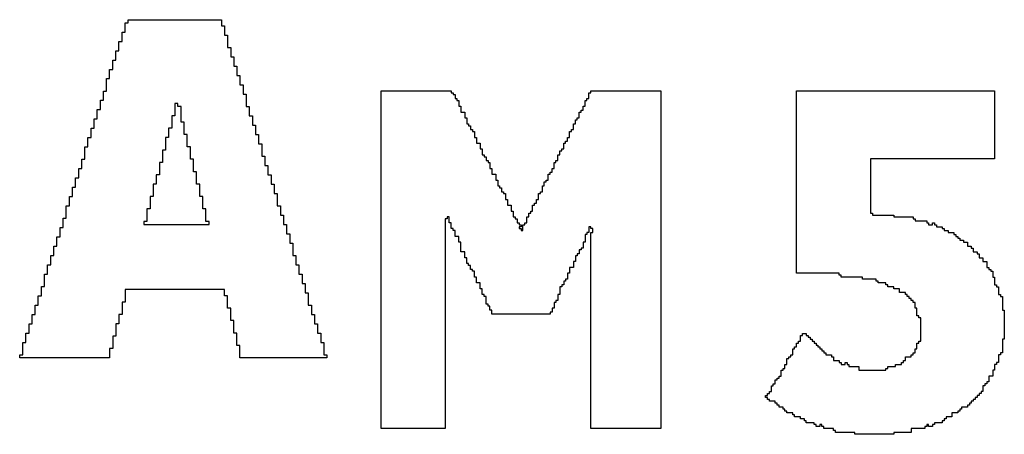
# Model space of a CAD drawing. Header units: millimetres. Extents: x -0.08 to 3.17, y -0.08 to 4.88.
# Tile 276 of 288: x 1.7506 to 1.8825, y 4.2167 to 4.2723. Entities that reach past the tile are written whole.
import ezdxf

# ---------------------------------------------------------------- set-up
doc = ezdxf.new("R2010")
doc.units = ezdxf.units.MM
doc.header["$MEASUREMENT"] = 0
doc.layers.add('BottomOverlay', color=54, linetype='Continuous')
doc.layers.add('TopOverlay', color=2, linetype='Continuous')

msp = doc.modelspace()

# ---------------------------------------------------------------- linework, layer by layer
at = {"layer": 'BottomOverlay'}
for p, q in [((1.7647, 4.27062), (1.7647, 4.27187)), ((1.7647, 4.27187), (1.76512, 4.27187)), ((1.76512, 4.27187), (1.76512, 4.27228)), ((1.76512, 4.27228), (1.77759, 4.27228)), ((1.77759, 4.27228), (1.77759, 4.27145)), ((1.77759, 4.27145), (1.77801, 4.27145)), ((1.77801, 4.27145), (1.77801, 4.27021)), ((1.76429, 4.26937), (1.76429, 4.27062)), ((1.76429, 4.27062), (1.7647, 4.27062)), ((1.77801, 4.27021), (1.77842, 4.27021)), ((1.77842, 4.27021), (1.77842, 4.26854)), ((1.76387, 4.26813), (1.76387, 4.26937)), ((1.76387, 4.26937), (1.76429, 4.26937)), ((1.76346, 4.26688), (1.76346, 4.26813)), ((1.76346, 4.26813), (1.76387, 4.26813)), ((1.77842, 4.26854), (1.77884, 4.26854)), ((1.77884, 4.26854), (1.77884, 4.2673)), ((1.77884, 4.2673), (1.77925, 4.2673)), ((1.77925, 4.2673), (1.77925, 4.26605)), ((1.76304, 4.26563), (1.76304, 4.26688)), ((1.76304, 4.26688), (1.76346, 4.26688)), ((1.77925, 4.26605), (1.77967, 4.26605)), ((1.77967, 4.26605), (1.77967, 4.2648)), ((1.76262, 4.26439), (1.76262, 4.26563)), ((1.76262, 4.26563), (1.76304, 4.26563)), ((1.77967, 4.2648), (1.78008, 4.2648)), ((1.78008, 4.2648), (1.78008, 4.26355)), ((1.76221, 4.26272), (1.76221, 4.26439)), ((1.76221, 4.26439), (1.76262, 4.26439)), ((1.78008, 4.26355), (1.7805, 4.26355)), ((1.7805, 4.26355), (1.7805, 4.26231)), ((1.76179, 4.26148), (1.76179, 4.26272)), ((1.76179, 4.26272), (1.76221, 4.26272)), ((1.7805, 4.26231), (1.78092, 4.26231)), ((1.78092, 4.26231), (1.78092, 4.26064)), ((1.76138, 4.26023), (1.76138, 4.26148)), ((1.76138, 4.26148), (1.76179, 4.26148)), ((1.77177, 4.26106), (1.77135, 4.26106)), ((1.77135, 4.26106), (1.77135, 4.2594)), ((1.77177, 4.26064), (1.77177, 4.26106)), ((1.76096, 4.25898), (1.76096, 4.26023)), ((1.76096, 4.26023), (1.76138, 4.26023)), ((1.77135, 4.2594), (1.77094, 4.2594)), ((1.77094, 4.2594), (1.77094, 4.25773)), ((1.77219, 4.26064), (1.77177, 4.26064)), ((1.77219, 4.25857), (1.77219, 4.26064)), ((1.78092, 4.26064), (1.78133, 4.26064)), ((1.78133, 4.26064), (1.78133, 4.2594)), ((1.78133, 4.2594), (1.78175, 4.2594)), ((1.78175, 4.2594), (1.78175, 4.25815)), ((1.76055, 4.25773), (1.76055, 4.25898)), ((1.76055, 4.25898), (1.76096, 4.25898)), ((1.7726, 4.25857), (1.77219, 4.25857)), ((1.7726, 4.2569), (1.7726, 4.25857)), ((1.78175, 4.25815), (1.78216, 4.25815)), ((1.78216, 4.25815), (1.78216, 4.2569)), ((1.76013, 4.25649), (1.76013, 4.25773)), ((1.76013, 4.25773), (1.76055, 4.25773)), ((1.77094, 4.25773), (1.77052, 4.25773)), ((1.77052, 4.25773), (1.77052, 4.25649)), ((1.77302, 4.2569), (1.7726, 4.2569)), ((1.77302, 4.25524), (1.77302, 4.2569)), ((1.78216, 4.2569), (1.78258, 4.2569)), ((1.78258, 4.2569), (1.78258, 4.25566)), ((1.75971, 4.25524), (1.75971, 4.25649)), ((1.75971, 4.25649), (1.76013, 4.25649)), ((1.77052, 4.25649), (1.77011, 4.25649)), ((1.77011, 4.25649), (1.77011, 4.25482)), ((1.78258, 4.25566), (1.78299, 4.25566)), ((1.78299, 4.25566), (1.78299, 4.25399)), ((1.7593, 4.25358), (1.7593, 4.25524)), ((1.7593, 4.25524), (1.75971, 4.25524)), ((1.77011, 4.25482), (1.76969, 4.25482)), ((1.76969, 4.25482), (1.76969, 4.25316)), ((1.77343, 4.25524), (1.77302, 4.25524)), ((1.77343, 4.25358), (1.77343, 4.25524)), ((1.75888, 4.25233), (1.75888, 4.25358)), ((1.75888, 4.25358), (1.7593, 4.25358)), ((1.76969, 4.25316), (1.76928, 4.25316)), ((1.76928, 4.25316), (1.76928, 4.2515)), ((1.77385, 4.25358), (1.77343, 4.25358)), ((1.77385, 4.25275), (1.77385, 4.25358)), ((1.78299, 4.25399), (1.78341, 4.25399)), ((1.78341, 4.25399), (1.78341, 4.25275)), ((1.75847, 4.25108), (1.75847, 4.25233)), ((1.75847, 4.25233), (1.75888, 4.25233)), ((1.76928, 4.2515), (1.76886, 4.2515)), ((1.76886, 4.2515), (1.76886, 4.25025)), ((1.77385, 4.25233), (1.77385, 4.25275)), ((1.77385, 4.25191), (1.77385, 4.25233)), ((1.77426, 4.25191), (1.77385, 4.25191)), ((1.77426, 4.25025), (1.77426, 4.25191)), ((1.78341, 4.25275), (1.78383, 4.25275)), ((1.78383, 4.25275), (1.78383, 4.2515)), ((1.78383, 4.2515), (1.78424, 4.2515)), ((1.78424, 4.2515), (1.78424, 4.25025)), ((1.75805, 4.24984), (1.75805, 4.25108)), ((1.75805, 4.25108), (1.75847, 4.25108)), ((1.76886, 4.25025), (1.76844, 4.25025)), ((1.76844, 4.25025), (1.76844, 4.24859)), ((1.77468, 4.25025), (1.77426, 4.25025)), ((1.77468, 4.24859), (1.77468, 4.25025)), ((1.78424, 4.25025), (1.78466, 4.25025)), ((1.78466, 4.25025), (1.78466, 4.249)), ((1.75764, 4.24859), (1.75764, 4.24984)), ((1.75764, 4.24984), (1.75805, 4.24984)), ((1.78466, 4.249), (1.78507, 4.249)), ((1.78507, 4.249), (1.78507, 4.24734)), ((1.75722, 4.24734), (1.75722, 4.24859)), ((1.75722, 4.24859), (1.75764, 4.24859)), ((1.76844, 4.24859), (1.76803, 4.24859)), ((1.76803, 4.24859), (1.76803, 4.24693)), ((1.7751, 4.24859), (1.77468, 4.24859)), ((1.7751, 4.24693), (1.7751, 4.24859)), ((1.7568, 4.24568), (1.7568, 4.24734)), ((1.7568, 4.24734), (1.75722, 4.24734)), ((1.76803, 4.24693), (1.76761, 4.24693)), ((1.76761, 4.24693), (1.76761, 4.24526)), ((1.77551, 4.24693), (1.7751, 4.24693)), ((1.77551, 4.24526), (1.77551, 4.24693)), ((1.78507, 4.24734), (1.78549, 4.24734)), ((1.78549, 4.24734), (1.78549, 4.24609)), ((1.75639, 4.24443), (1.75639, 4.24568)), ((1.75639, 4.24568), (1.7568, 4.24568)), ((1.76761, 4.24526), (1.7672, 4.24526)), ((1.7672, 4.24526), (1.7672, 4.24485)), ((1.77593, 4.24526), (1.77551, 4.24526)), ((1.77593, 4.24485), (1.77593, 4.24526)), ((1.78549, 4.24609), (1.7859, 4.24609)), ((1.7859, 4.24609), (1.7859, 4.24485)), ((1.75597, 4.24318), (1.75597, 4.24443)), ((1.75597, 4.24443), (1.75639, 4.24443)), ((1.7672, 4.24485), (1.77593, 4.24485)), ((1.7859, 4.24485), (1.78632, 4.24485)), ((1.78632, 4.24485), (1.78632, 4.2436)), ((1.78632, 4.2436), (1.78674, 4.2436)), ((1.78674, 4.2436), (1.78674, 4.24235)), ((1.75556, 4.24194), (1.75556, 4.24318)), ((1.75556, 4.24318), (1.75597, 4.24318)), ((1.78674, 4.24235), (1.78715, 4.24235)), ((1.78715, 4.24235), (1.78715, 4.24069)), ((1.75514, 4.24069), (1.75514, 4.24194)), ((1.75514, 4.24194), (1.75556, 4.24194)), ((1.75473, 4.23944), (1.75473, 4.24069)), ((1.75473, 4.24069), (1.75514, 4.24069)), ((1.78715, 4.24069), (1.78757, 4.24069)), ((1.78757, 4.24069), (1.78757, 4.23944)), ((1.75431, 4.2382), (1.75431, 4.23944)), ((1.75431, 4.23944), (1.75473, 4.23944)), ((1.78757, 4.23944), (1.78798, 4.23944)), ((1.78798, 4.23944), (1.78798, 4.2382)), ((1.75389, 4.23653), (1.75389, 4.2382)), ((1.75389, 4.2382), (1.75431, 4.2382)), ((1.78798, 4.2382), (1.7884, 4.2382)), ((1.7884, 4.2382), (1.7884, 4.23695)), ((1.7884, 4.23695), (1.78881, 4.23695)), ((1.78881, 4.23695), (1.78881, 4.2357)), ((1.75348, 4.23529), (1.75348, 4.23653)), ((1.75348, 4.23653), (1.75389, 4.23653)), ((1.77801, 4.23612), (1.7647, 4.23612)), ((1.7647, 4.23612), (1.7647, 4.23445)), ((1.77801, 4.23529), (1.77801, 4.23612)), ((1.78881, 4.2357), (1.78923, 4.2357)), ((1.78923, 4.2357), (1.78923, 4.23404)), ((1.75306, 4.23404), (1.75306, 4.23529)), ((1.75306, 4.23529), (1.75348, 4.23529)), ((1.7647, 4.23445), (1.76429, 4.23445)), ((1.76429, 4.23445), (1.76429, 4.23279)), ((1.77842, 4.23529), (1.77801, 4.23529)), ((1.77842, 4.23362), (1.77842, 4.23529)), ((1.75265, 4.23279), (1.75265, 4.23404)), ((1.75265, 4.23404), (1.75306, 4.23404)), ((1.77884, 4.23362), (1.77842, 4.23362)), ((1.77884, 4.23196), (1.77884, 4.23362)), ((1.78923, 4.23404), (1.78965, 4.23404)), ((1.78965, 4.23404), (1.78965, 4.23279)), ((1.75223, 4.23154), (1.75223, 4.23279)), ((1.75223, 4.23279), (1.75265, 4.23279)), ((1.76429, 4.23279), (1.76387, 4.23279)), ((1.76387, 4.23279), (1.76387, 4.23154)), ((1.77925, 4.23196), (1.77884, 4.23196)), ((1.77925, 4.2303), (1.77925, 4.23196)), ((1.78965, 4.23279), (1.79006, 4.23279)), ((1.79006, 4.23279), (1.79006, 4.23154)), ((1.75182, 4.2303), (1.75182, 4.23154)), ((1.75182, 4.23154), (1.75223, 4.23154)), ((1.76387, 4.23154), (1.76346, 4.23154)), ((1.76346, 4.23154), (1.76346, 4.22988)), ((1.79006, 4.23154), (1.79048, 4.23154)), ((1.79048, 4.23154), (1.79048, 4.2303)), ((1.75098, 4.22739), (1.75098, 4.22905)), ((1.75098, 4.22905), (1.7514, 4.22905)), ((1.7514, 4.22905), (1.7514, 4.2303)), ((1.7514, 4.2303), (1.75182, 4.2303)), ((1.76346, 4.22988), (1.76304, 4.22988)), ((1.76304, 4.22988), (1.76304, 4.22822)), ((1.77967, 4.2303), (1.77925, 4.2303)), ((1.77967, 4.22863), (1.77967, 4.2303)), ((1.79048, 4.2303), (1.79089, 4.2303)), ((1.79089, 4.2303), (1.79089, 4.22905)), ((1.79089, 4.22905), (1.79131, 4.22905)), ((1.79131, 4.22905), (1.79131, 4.22739)), ((1.76304, 4.22822), (1.76262, 4.22822)), ((1.76262, 4.22822), (1.76262, 4.22697)), ((1.78008, 4.22863), (1.77967, 4.22863)), ((1.78008, 4.22697), (1.78008, 4.22863)), ((1.75057, 4.22697), (1.75057, 4.22739)), ((1.75057, 4.22739), (1.75098, 4.22739)), ((1.76262, 4.22697), (1.75057, 4.22697)), ((1.79172, 4.22697), (1.78008, 4.22697)), ((1.79131, 4.22739), (1.79172, 4.22739)), ((1.79172, 4.22739), (1.79172, 4.22697))]:
    msp.add_line(p, q, dxfattribs=at)
at = {"layer": 'TopOverlay'}
for p, q in [((1.79901, 4.21751), (1.79901, 4.26276)), ((1.79901, 4.26276), (1.80837, 4.26276)), ((1.80837, 4.26276), (1.80837, 4.2625)), ((1.80837, 4.2625), (1.80863, 4.2625)), ((1.80863, 4.2625), (1.80863, 4.26224)), ((1.80863, 4.26224), (1.80889, 4.26224)), ((1.80889, 4.26224), (1.80889, 4.26172)), ((1.82683, 4.26172), (1.82683, 4.2625)), ((1.82683, 4.2625), (1.82709, 4.2625)), ((1.82709, 4.2625), (1.82709, 4.26276)), ((1.82709, 4.26276), (1.83645, 4.26276)), ((1.83645, 4.26276), (1.83645, 4.21751)), ((1.85465, 4.23831), (1.85465, 4.26276)), ((1.85465, 4.26276), (1.88118, 4.26276)), ((1.88118, 4.26276), (1.88118, 4.25366)), ((1.80889, 4.26172), (1.80915, 4.26172)), ((1.80915, 4.26172), (1.80915, 4.26146)), ((1.80915, 4.26146), (1.80941, 4.26146)), ((1.80941, 4.26146), (1.80941, 4.26068)), ((1.82631, 4.26068), (1.82631, 4.26146)), ((1.82631, 4.26146), (1.82657, 4.26146)), ((1.82657, 4.26146), (1.82657, 4.26172)), ((1.82657, 4.26172), (1.82683, 4.26172)), ((1.80941, 4.26068), (1.80967, 4.26068)), ((1.80967, 4.26068), (1.80967, 4.2599)), ((1.80967, 4.2599), (1.81019, 4.2599)), ((1.81019, 4.2599), (1.81019, 4.25912)), ((1.82553, 4.25912), (1.82553, 4.2599)), ((1.82553, 4.2599), (1.82579, 4.2599)), ((1.82579, 4.2599), (1.82579, 4.26016)), ((1.82579, 4.26016), (1.82605, 4.26016)), ((1.82605, 4.26016), (1.82605, 4.26068)), ((1.82605, 4.26068), (1.82631, 4.26068)), ((1.81019, 4.25912), (1.81045, 4.25912)), ((1.81045, 4.25912), (1.81045, 4.25834)), ((1.81045, 4.25834), (1.81071, 4.25834)), ((1.81071, 4.25834), (1.81071, 4.25808)), ((1.81071, 4.25808), (1.81097, 4.25808)), ((1.81097, 4.25808), (1.81097, 4.25782)), ((1.82475, 4.25756), (1.82475, 4.25834)), ((1.82475, 4.25834), (1.82501, 4.25834)), ((1.82501, 4.25834), (1.82501, 4.25886)), ((1.82501, 4.25886), (1.82527, 4.25886)), ((1.82527, 4.25886), (1.82527, 4.25912)), ((1.82527, 4.25912), (1.82553, 4.25912)), ((1.81097, 4.25782), (1.81097, 4.25756)), ((1.81097, 4.25756), (1.81123, 4.25756)), ((1.81123, 4.25756), (1.81123, 4.2573)), ((1.81123, 4.2573), (1.81149, 4.2573)), ((1.81149, 4.2573), (1.81149, 4.25652)), ((1.82423, 4.25652), (1.82423, 4.2573)), ((1.82423, 4.2573), (1.82449, 4.2573)), ((1.82449, 4.2573), (1.82449, 4.25756)), ((1.82449, 4.25756), (1.82475, 4.25756)), ((1.81149, 4.25652), (1.81175, 4.25652)), ((1.81175, 4.25652), (1.81175, 4.25574)), ((1.81175, 4.25574), (1.81227, 4.25574)), ((1.81227, 4.25574), (1.81227, 4.25496)), ((1.82345, 4.25496), (1.82345, 4.25574)), ((1.82345, 4.25574), (1.82371, 4.25574)), ((1.82371, 4.25574), (1.82371, 4.256)), ((1.82371, 4.256), (1.82397, 4.256)), ((1.82397, 4.256), (1.82397, 4.25652)), ((1.82397, 4.25652), (1.82423, 4.25652)), ((1.81227, 4.25496), (1.81253, 4.25496)), ((1.81253, 4.25496), (1.81253, 4.25418)), ((1.81253, 4.25418), (1.81279, 4.25418)), ((1.81279, 4.25418), (1.81279, 4.25392)), ((1.82267, 4.2534), (1.82267, 4.25418)), ((1.82267, 4.25418), (1.82293, 4.25418)), ((1.82293, 4.25418), (1.82293, 4.2547)), ((1.82293, 4.2547), (1.82319, 4.2547)), ((1.82319, 4.2547), (1.82319, 4.25496)), ((1.82319, 4.25496), (1.82345, 4.25496)), ((1.81279, 4.25392), (1.81305, 4.25392)), ((1.81305, 4.25392), (1.81305, 4.2534)), ((1.81305, 4.2534), (1.81331, 4.2534)), ((1.81331, 4.2534), (1.81331, 4.25314)), ((1.81331, 4.25314), (1.81357, 4.25314)), ((1.81357, 4.25314), (1.81357, 4.25236)), ((1.82215, 4.25236), (1.82215, 4.25314)), ((1.82215, 4.25314), (1.82241, 4.25314)), ((1.82241, 4.25314), (1.82241, 4.2534)), ((1.82241, 4.2534), (1.82267, 4.2534)), ((1.88118, 4.25366), (1.86454, 4.25366)), ((1.86454, 4.25366), (1.86454, 4.24637)), ((1.81357, 4.25236), (1.81383, 4.25236)), ((1.81383, 4.25236), (1.81383, 4.25158)), ((1.81383, 4.25158), (1.81435, 4.25158)), ((1.81435, 4.25158), (1.81435, 4.2508)), ((1.82137, 4.2508), (1.82137, 4.25158)), ((1.82137, 4.25158), (1.82163, 4.25158)), ((1.82163, 4.25158), (1.82163, 4.25184)), ((1.82163, 4.25184), (1.82189, 4.25184)), ((1.82189, 4.25184), (1.82189, 4.25236)), ((1.82189, 4.25236), (1.82215, 4.25236)), ((1.81435, 4.2508), (1.81461, 4.2508)), ((1.81461, 4.2508), (1.81461, 4.25002)), ((1.82085, 4.25002), (1.82085, 4.25054)), ((1.82085, 4.25054), (1.82111, 4.25054)), ((1.82111, 4.25054), (1.82111, 4.2508)), ((1.82111, 4.2508), (1.82137, 4.2508)), ((1.81461, 4.25002), (1.81487, 4.25002)), ((1.81487, 4.25002), (1.81487, 4.24976)), ((1.81487, 4.24976), (1.81513, 4.24976)), ((1.81513, 4.24976), (1.81513, 4.24924)), ((1.81513, 4.24924), (1.81539, 4.24924)), ((1.81539, 4.24924), (1.81539, 4.24898)), ((1.81539, 4.24898), (1.81565, 4.24898)), ((1.81565, 4.24898), (1.81565, 4.2482)), ((1.82007, 4.2482), (1.82007, 4.24898)), ((1.82007, 4.24898), (1.82033, 4.24898)), ((1.82033, 4.24898), (1.82033, 4.24924)), ((1.82033, 4.24924), (1.82059, 4.24924)), ((1.82059, 4.24924), (1.82059, 4.25002)), ((1.82059, 4.25002), (1.82085, 4.25002)), ((1.81565, 4.2482), (1.81591, 4.2482)), ((1.81591, 4.2482), (1.81591, 4.24742)), ((1.81955, 4.24742), (1.81955, 4.24768)), ((1.81955, 4.24768), (1.81981, 4.24768)), ((1.81981, 4.24768), (1.81981, 4.2482)), ((1.81981, 4.2482), (1.82007, 4.2482)), ((1.81591, 4.24742), (1.81643, 4.24742)), ((1.81643, 4.24742), (1.81643, 4.24663)), ((1.81643, 4.24663), (1.81669, 4.24663)), ((1.81669, 4.24663), (1.81669, 4.24585)), ((1.81877, 4.24585), (1.81877, 4.24637)), ((1.81877, 4.24637), (1.81903, 4.24637)), ((1.81903, 4.24637), (1.81903, 4.24663)), ((1.81903, 4.24663), (1.81929, 4.24663)), ((1.81929, 4.24663), (1.81929, 4.24742)), ((1.81929, 4.24742), (1.81955, 4.24742)), ((1.86454, 4.24637), (1.8648, 4.24637)), ((1.8648, 4.24637), (1.8648, 4.24611)), ((1.80785, 4.24559), (1.80759, 4.24559)), ((1.80759, 4.24559), (1.80759, 4.21751)), ((1.80811, 4.24585), (1.80785, 4.24585)), ((1.80785, 4.24585), (1.80785, 4.24559)), ((1.80811, 4.24507), (1.80811, 4.24585)), ((1.80837, 4.24507), (1.80811, 4.24507)), ((1.80837, 4.24429), (1.80837, 4.24507)), ((1.81669, 4.24585), (1.81695, 4.24585)), ((1.81695, 4.24585), (1.81695, 4.24559)), ((1.81695, 4.24559), (1.81721, 4.24559)), ((1.81721, 4.24559), (1.81721, 4.24507)), ((1.81721, 4.24507), (1.81747, 4.24507)), ((1.81747, 4.24507), (1.81747, 4.24481)), ((1.81825, 4.24481), (1.81825, 4.24507)), ((1.81825, 4.24507), (1.81851, 4.24507)), ((1.81851, 4.24507), (1.81851, 4.24585)), ((1.81851, 4.24585), (1.81877, 4.24585)), ((1.8648, 4.24611), (1.86766, 4.24611)), ((1.86766, 4.24611), (1.86766, 4.24585)), ((1.86766, 4.24585), (1.87026, 4.24585)), ((1.87026, 4.24585), (1.87026, 4.24559)), ((1.87026, 4.24559), (1.87052, 4.24559)), ((1.87052, 4.24559), (1.87052, 4.24533)), ((1.87052, 4.24533), (1.87208, 4.24533)), ((1.87208, 4.24533), (1.87208, 4.24507)), ((1.87208, 4.24507), (1.87234, 4.24507)), ((1.87234, 4.24507), (1.87234, 4.24481)), ((1.87286, 4.24481), (1.87286, 4.24507)), ((1.87286, 4.24507), (1.87312, 4.24507)), ((1.87312, 4.24507), (1.87312, 4.24481)), ((1.80863, 4.24429), (1.80837, 4.24429)), ((1.80863, 4.24403), (1.80863, 4.24429)), ((1.80889, 4.24403), (1.80863, 4.24403)), ((1.80889, 4.24325), (1.80889, 4.24403)), ((1.81747, 4.24481), (1.81773, 4.24481)), ((1.81773, 4.24455), (1.81747, 4.24455)), ((1.81747, 4.24455), (1.81747, 4.24429)), ((1.81747, 4.24429), (1.81773, 4.24429)), ((1.81773, 4.24481), (1.81773, 4.24455)), ((1.81773, 4.24429), (1.81773, 4.24403)), ((1.81773, 4.24403), (1.81799, 4.24403)), ((1.81799, 4.24403), (1.81799, 4.24481)), ((1.81799, 4.24481), (1.81825, 4.24481)), ((1.82683, 4.24377), (1.82657, 4.24377)), ((1.82657, 4.24377), (1.82657, 4.24351)), ((1.82709, 4.24455), (1.82683, 4.24455)), ((1.82683, 4.24455), (1.82683, 4.24377)), ((1.82709, 4.24429), (1.82709, 4.24455)), ((1.82735, 4.24429), (1.82709, 4.24429)), ((1.82709, 4.21751), (1.82709, 4.24377)), ((1.82709, 4.24377), (1.82735, 4.24377)), ((1.82735, 4.24377), (1.82735, 4.24429)), ((1.87234, 4.24481), (1.87286, 4.24481)), ((1.87312, 4.24481), (1.87338, 4.24481)), ((1.87338, 4.24481), (1.87338, 4.24455)), ((1.87338, 4.24455), (1.87416, 4.24455)), ((1.87416, 4.24455), (1.87416, 4.24429)), ((1.87416, 4.24429), (1.87442, 4.24429)), ((1.87442, 4.24429), (1.87442, 4.24403)), ((1.87442, 4.24403), (1.87494, 4.24403)), ((1.87494, 4.24403), (1.87494, 4.24377)), ((1.87494, 4.24377), (1.87572, 4.24377)), ((1.87572, 4.24377), (1.87572, 4.24351)), ((1.80941, 4.24325), (1.80889, 4.24325)), ((1.80941, 4.24247), (1.80941, 4.24325)), ((1.80967, 4.24247), (1.80941, 4.24247)), ((1.80967, 4.24117), (1.80967, 4.24247)), ((1.82631, 4.24247), (1.82605, 4.24247)), ((1.82605, 4.24247), (1.82605, 4.24169)), ((1.82657, 4.24351), (1.82631, 4.24351)), ((1.82631, 4.24351), (1.82631, 4.24247)), ((1.87572, 4.24351), (1.87598, 4.24351)), ((1.87598, 4.24351), (1.87598, 4.24325)), ((1.87598, 4.24325), (1.87624, 4.24325)), ((1.87624, 4.24325), (1.87624, 4.24299)), ((1.87624, 4.24299), (1.8765, 4.24299)), ((1.8765, 4.24299), (1.8765, 4.24273)), ((1.8765, 4.24273), (1.87702, 4.24273)), ((1.87702, 4.24273), (1.87702, 4.24247)), ((1.87702, 4.24247), (1.87754, 4.24247)), ((1.87754, 4.24247), (1.87754, 4.24195)), ((1.81019, 4.24117), (1.80967, 4.24117)), ((1.81019, 4.24039), (1.81019, 4.24117)), ((1.82553, 4.24091), (1.82527, 4.24091)), ((1.82527, 4.24091), (1.82527, 4.24065)), ((1.82579, 4.24143), (1.82553, 4.24143)), ((1.82553, 4.24143), (1.82553, 4.24091)), ((1.82605, 4.24169), (1.82579, 4.24169)), ((1.82579, 4.24169), (1.82579, 4.24143)), ((1.87754, 4.24195), (1.87806, 4.24195)), ((1.87806, 4.24195), (1.87806, 4.24169)), ((1.87806, 4.24169), (1.87832, 4.24169)), ((1.87832, 4.24169), (1.87832, 4.24117)), ((1.87832, 4.24117), (1.87884, 4.24117)), ((1.87884, 4.24117), (1.87884, 4.24091)), ((1.87884, 4.24091), (1.8791, 4.24091)), ((1.8791, 4.24091), (1.8791, 4.24039)), ((1.81045, 4.24039), (1.81019, 4.24039)), ((1.81045, 4.23961), (1.81045, 4.24039)), ((1.81071, 4.23961), (1.81045, 4.23961)), ((1.81071, 4.23935), (1.81071, 4.23961)), ((1.82501, 4.23987), (1.82475, 4.23987)), ((1.82475, 4.23987), (1.82475, 4.23909)), ((1.82527, 4.24065), (1.82501, 4.24065)), ((1.82501, 4.24065), (1.82501, 4.23987)), ((1.8791, 4.24039), (1.87962, 4.24039)), ((1.87962, 4.24039), (1.87962, 4.23987)), ((1.87962, 4.23987), (1.88014, 4.23987)), ((1.88014, 4.23987), (1.88014, 4.23909)), ((1.81097, 4.23935), (1.81071, 4.23935)), ((1.81097, 4.23883), (1.81097, 4.23935)), ((1.81123, 4.23883), (1.81097, 4.23883)), ((1.81123, 4.23857), (1.81123, 4.23883)), ((1.81149, 4.23857), (1.81123, 4.23857)), ((1.81149, 4.23779), (1.81149, 4.23857)), ((1.82423, 4.23831), (1.82397, 4.23831)), ((1.82397, 4.23831), (1.82397, 4.23753)), ((1.82475, 4.23909), (1.82423, 4.23909)), ((1.82423, 4.23909), (1.82423, 4.23831)), ((1.86037, 4.23831), (1.85465, 4.23831)), ((1.86037, 4.23805), (1.86037, 4.23831)), ((1.88014, 4.23909), (1.8804, 4.23909)), ((1.8804, 4.23909), (1.8804, 4.23883)), ((1.8804, 4.23883), (1.88066, 4.23883)), ((1.88066, 4.23883), (1.88066, 4.23857)), ((1.88066, 4.23857), (1.88092, 4.23857)), ((1.88092, 4.23857), (1.88092, 4.23779)), ((1.81175, 4.23779), (1.81149, 4.23779)), ((1.81175, 4.23701), (1.81175, 4.23779)), ((1.81227, 4.23701), (1.81175, 4.23701)), ((1.81227, 4.23623), (1.81227, 4.23701)), ((1.82371, 4.23727), (1.82345, 4.23727)), ((1.82345, 4.23727), (1.82345, 4.23675)), ((1.82397, 4.23753), (1.82371, 4.23753)), ((1.82371, 4.23753), (1.82371, 4.23727)), ((1.86063, 4.23805), (1.86037, 4.23805)), ((1.86063, 4.23779), (1.86063, 4.23805)), ((1.86349, 4.23779), (1.86063, 4.23779)), ((1.86349, 4.23753), (1.86349, 4.23779)), ((1.86532, 4.23753), (1.86349, 4.23753)), ((1.86532, 4.23727), (1.86532, 4.23753)), ((1.86558, 4.23727), (1.86532, 4.23727)), ((1.86558, 4.23701), (1.86558, 4.23727)), ((1.86662, 4.23701), (1.86558, 4.23701)), ((1.86662, 4.23675), (1.86662, 4.23701)), ((1.88092, 4.23779), (1.88118, 4.23779)), ((1.88118, 4.23779), (1.88118, 4.23675)), ((1.81253, 4.23623), (1.81227, 4.23623)), ((1.81253, 4.23545), (1.81253, 4.23623)), ((1.82319, 4.23649), (1.82293, 4.23649)), ((1.82293, 4.23649), (1.82293, 4.23545)), ((1.82345, 4.23675), (1.82319, 4.23675)), ((1.82319, 4.23675), (1.82319, 4.23649)), ((1.86688, 4.23675), (1.86662, 4.23675)), ((1.86688, 4.23649), (1.86688, 4.23675)), ((1.86766, 4.23649), (1.86688, 4.23649)), ((1.86766, 4.23623), (1.86766, 4.23649)), ((1.86844, 4.23623), (1.86766, 4.23623)), ((1.86844, 4.23571), (1.86844, 4.23623)), ((1.86922, 4.23571), (1.86844, 4.23571)), ((1.86922, 4.23545), (1.86922, 4.23571)), ((1.88118, 4.23675), (1.88144, 4.23675)), ((1.88144, 4.23675), (1.88144, 4.23649)), ((1.88144, 4.23649), (1.8817, 4.23649)), ((1.8817, 4.23649), (1.8817, 4.23545)), ((1.81279, 4.23545), (1.81253, 4.23545)), ((1.81279, 4.23519), (1.81279, 4.23545)), ((1.81305, 4.23519), (1.81279, 4.23519)), ((1.81305, 4.23415), (1.81305, 4.23519)), ((1.82241, 4.23441), (1.82215, 4.23441)), ((1.82215, 4.23441), (1.82215, 4.23363)), ((1.82267, 4.23467), (1.82241, 4.23467)), ((1.82241, 4.23467), (1.82241, 4.23441)), ((1.82293, 4.23545), (1.82267, 4.23545)), ((1.82267, 4.23545), (1.82267, 4.23467)), ((1.86948, 4.23545), (1.86922, 4.23545)), ((1.86948, 4.23519), (1.86948, 4.23545)), ((1.86974, 4.23519), (1.86948, 4.23519)), ((1.86974, 4.23493), (1.86974, 4.23519)), ((1.87, 4.23493), (1.86974, 4.23493)), ((1.87, 4.23467), (1.87, 4.23493)), ((1.87026, 4.23467), (1.87, 4.23467)), ((1.87026, 4.23441), (1.87026, 4.23467)), ((1.87052, 4.23441), (1.87026, 4.23441)), ((1.87052, 4.23363), (1.87052, 4.23441)), ((1.8817, 4.23545), (1.88196, 4.23545)), ((1.88196, 4.23545), (1.88196, 4.23519)), ((1.88196, 4.23519), (1.88222, 4.23519)), ((1.88222, 4.23519), (1.88222, 4.23337)), ((1.81331, 4.23415), (1.81305, 4.23415)), ((1.81331, 4.23389), (1.81331, 4.23415)), ((1.81357, 4.23389), (1.81331, 4.23389)), ((1.81357, 4.23337), (1.81357, 4.23389)), ((1.81383, 4.23337), (1.81357, 4.23337)), ((1.81383, 4.23285), (1.81383, 4.23337)), ((1.82189, 4.23311), (1.82163, 4.23311)), ((1.82163, 4.23311), (1.82163, 4.23285)), ((1.82215, 4.23363), (1.82189, 4.23363)), ((1.82189, 4.23363), (1.82189, 4.23311)), ((1.87078, 4.23363), (1.87052, 4.23363)), ((1.87078, 4.23259), (1.87078, 4.23363)), ((1.88222, 4.23337), (1.88248, 4.23337)), ((1.88248, 4.23337), (1.88248, 4.22947)), ((1.82163, 4.23285), (1.81383, 4.23285)), ((1.87104, 4.23259), (1.87078, 4.23259)), ((1.87104, 4.23233), (1.87104, 4.23259)), ((1.8713, 4.23233), (1.87104, 4.23233)), ((1.8713, 4.22921), (1.8713, 4.23233)), ((1.85491, 4.22895), (1.85491, 4.22921)), ((1.85491, 4.22921), (1.85517, 4.22921)), ((1.85517, 4.22947), (1.85517, 4.22999)), ((1.85517, 4.22999), (1.85543, 4.22999)), ((1.85517, 4.22921), (1.85517, 4.22947)), ((1.85543, 4.22999), (1.85543, 4.23025)), ((1.85543, 4.23025), (1.85595, 4.23025)), ((1.85595, 4.23025), (1.85595, 4.22999)), ((1.85595, 4.22999), (1.85621, 4.22999)), ((1.85621, 4.22999), (1.85621, 4.22973)), ((1.85621, 4.22973), (1.85647, 4.22973)), ((1.85647, 4.22973), (1.85647, 4.22947)), ((1.85647, 4.22947), (1.85673, 4.22947)), ((1.85673, 4.22947), (1.85673, 4.22921)), ((1.85673, 4.22921), (1.85699, 4.22921)), ((1.85699, 4.22921), (1.85699, 4.22895)), ((1.87104, 4.22895), (1.87104, 4.22921)), ((1.87104, 4.22921), (1.8713, 4.22921)), ((1.88248, 4.22947), (1.88222, 4.22947)), ((1.88222, 4.22947), (1.88222, 4.22765)), ((1.85413, 4.22739), (1.85413, 4.22817)), ((1.85413, 4.22817), (1.85439, 4.22817)), ((1.85439, 4.22817), (1.85439, 4.22843)), ((1.85439, 4.22843), (1.85465, 4.22843)), ((1.85465, 4.22843), (1.85465, 4.22895)), ((1.85465, 4.22895), (1.85491, 4.22895)), ((1.85699, 4.22895), (1.85725, 4.22895)), ((1.85725, 4.22895), (1.85725, 4.22869)), ((1.85725, 4.22869), (1.85751, 4.22869)), ((1.85751, 4.22869), (1.85751, 4.22843)), ((1.85751, 4.22843), (1.85777, 4.22843)), ((1.85777, 4.22843), (1.85777, 4.22817)), ((1.85777, 4.22817), (1.85803, 4.22817)), ((1.85803, 4.22817), (1.85803, 4.22791)), ((1.85803, 4.22791), (1.85829, 4.22791)), ((1.85829, 4.22791), (1.85829, 4.22765)), ((1.87052, 4.22765), (1.87052, 4.22817)), ((1.87052, 4.22817), (1.87078, 4.22817)), ((1.87078, 4.22817), (1.87078, 4.22895)), ((1.87078, 4.22895), (1.87104, 4.22895)), ((1.85335, 4.22609), (1.85335, 4.22687)), ((1.85335, 4.22687), (1.85361, 4.22687)), ((1.85361, 4.22687), (1.85361, 4.22713)), ((1.85361, 4.22713), (1.85387, 4.22713)), ((1.85387, 4.22713), (1.85387, 4.22739)), ((1.85387, 4.22739), (1.85413, 4.22739)), ((1.85829, 4.22765), (1.85855, 4.22765)), ((1.85855, 4.22765), (1.85855, 4.22739)), ((1.85855, 4.22739), (1.85933, 4.22739)), ((1.85933, 4.22739), (1.85933, 4.22713)), ((1.85933, 4.22713), (1.85959, 4.22713)), ((1.85959, 4.22713), (1.85959, 4.22661)), ((1.85959, 4.22661), (1.86037, 4.22661)), ((1.86037, 4.22661), (1.86037, 4.22635)), ((1.86896, 4.22635), (1.86896, 4.22661)), ((1.86896, 4.22661), (1.86922, 4.22661)), ((1.86922, 4.22661), (1.86922, 4.22713)), ((1.86922, 4.22713), (1.87, 4.22713)), ((1.87, 4.22713), (1.87, 4.22739)), ((1.87, 4.22739), (1.87026, 4.22739)), ((1.87026, 4.22739), (1.87026, 4.22765)), ((1.87026, 4.22765), (1.87052, 4.22765)), ((1.88196, 4.22739), (1.8817, 4.22739)), ((1.8817, 4.22739), (1.8817, 4.22635)), ((1.88222, 4.22765), (1.88196, 4.22765)), ((1.88196, 4.22765), (1.88196, 4.22739)), ((1.85257, 4.22453), (1.85257, 4.22531)), ((1.85257, 4.22531), (1.85283, 4.22531)), ((1.85283, 4.22531), (1.85283, 4.22557)), ((1.85283, 4.22557), (1.85309, 4.22557)), ((1.85309, 4.22557), (1.85309, 4.22609)), ((1.85309, 4.22609), (1.85335, 4.22609)), ((1.86037, 4.22635), (1.86063, 4.22635)), ((1.86063, 4.22635), (1.86063, 4.22609)), ((1.86063, 4.22609), (1.86115, 4.22609)), ((1.86115, 4.22609), (1.86115, 4.22635)), ((1.86115, 4.22635), (1.86141, 4.22635)), ((1.86141, 4.22635), (1.86141, 4.22609)), ((1.86141, 4.22609), (1.86167, 4.22609)), ((1.86167, 4.22609), (1.86167, 4.22583)), ((1.86167, 4.22583), (1.86297, 4.22583)), ((1.86297, 4.22583), (1.86297, 4.22531)), ((1.86297, 4.22531), (1.86662, 4.22531)), ((1.86662, 4.22531), (1.86662, 4.22557)), ((1.86662, 4.22557), (1.86688, 4.22557)), ((1.86688, 4.22557), (1.86688, 4.22583)), ((1.86688, 4.22583), (1.86792, 4.22583)), ((1.86792, 4.22583), (1.86792, 4.22609)), ((1.86792, 4.22609), (1.8687, 4.22609)), ((1.8687, 4.22609), (1.8687, 4.22635)), ((1.8687, 4.22635), (1.86896, 4.22635)), ((1.88118, 4.22531), (1.88092, 4.22531)), ((1.88092, 4.22531), (1.88092, 4.22453)), ((1.88144, 4.22609), (1.88118, 4.22609)), ((1.88118, 4.22609), (1.88118, 4.22531)), ((1.8817, 4.22635), (1.88144, 4.22635)), ((1.88144, 4.22635), (1.88144, 4.22609)), ((1.85179, 4.22349), (1.85179, 4.22401)), ((1.85179, 4.22401), (1.85205, 4.22401)), ((1.85205, 4.22401), (1.85205, 4.22427)), ((1.85205, 4.22427), (1.85231, 4.22427)), ((1.85231, 4.22427), (1.85231, 4.22453)), ((1.85231, 4.22453), (1.85257, 4.22453)), ((1.8804, 4.22375), (1.88014, 4.22375)), ((1.88014, 4.22375), (1.88014, 4.22349)), ((1.88092, 4.22453), (1.8804, 4.22453)), ((1.8804, 4.22453), (1.8804, 4.22375)), ((1.85101, 4.22219), (1.85101, 4.22245)), ((1.85101, 4.22245), (1.85127, 4.22245)), ((1.85127, 4.22245), (1.85127, 4.22323)), ((1.85127, 4.22323), (1.85153, 4.22323)), ((1.85153, 4.22323), (1.85153, 4.22349)), ((1.85153, 4.22349), (1.85179, 4.22349)), ((1.87962, 4.22245), (1.87936, 4.22245)), ((1.87936, 4.22245), (1.87936, 4.22219)), ((1.87988, 4.22323), (1.87962, 4.22323)), ((1.87962, 4.22323), (1.87962, 4.22245)), ((1.88014, 4.22349), (1.87988, 4.22349)), ((1.87988, 4.22349), (1.87988, 4.22323)), ((1.85049, 4.22167), (1.85049, 4.22193)), ((1.85049, 4.22193), (1.85075, 4.22193)), ((1.85075, 4.22167), (1.85049, 4.22167)), ((1.85075, 4.22193), (1.85075, 4.22219)), ((1.85075, 4.22219), (1.85101, 4.22219)), ((1.85075, 4.22141), (1.85075, 4.22167)), ((1.85101, 4.22141), (1.85075, 4.22141)), ((1.85101, 4.22115), (1.85101, 4.22141)), ((1.85179, 4.22115), (1.85101, 4.22115)), ((1.85179, 4.22089), (1.85179, 4.22115)), ((1.87832, 4.22115), (1.87806, 4.22115)), ((1.87806, 4.22115), (1.87806, 4.22089)), ((1.87858, 4.22141), (1.87832, 4.22141)), ((1.87832, 4.22141), (1.87832, 4.22115)), ((1.87884, 4.22167), (1.87858, 4.22167)), ((1.87858, 4.22167), (1.87858, 4.22141)), ((1.8791, 4.22193), (1.87884, 4.22193)), ((1.87884, 4.22193), (1.87884, 4.22167)), ((1.87936, 4.22219), (1.8791, 4.22219)), ((1.8791, 4.22219), (1.8791, 4.22193)), ((1.85205, 4.22089), (1.85179, 4.22089)), ((1.85205, 4.22063), (1.85205, 4.22089)), ((1.85231, 4.22063), (1.85205, 4.22063)), ((1.85231, 4.22037), (1.85231, 4.22063)), ((1.85283, 4.22037), (1.85231, 4.22037)), ((1.85283, 4.22011), (1.85283, 4.22037)), ((1.85309, 4.22011), (1.85283, 4.22011)), ((1.85309, 4.21985), (1.85309, 4.22011)), ((1.85335, 4.21985), (1.85309, 4.21985)), ((1.85335, 4.21959), (1.85335, 4.21985)), ((1.8765, 4.21985), (1.87624, 4.21985)), ((1.87624, 4.21985), (1.87624, 4.21959)), ((1.87676, 4.22011), (1.8765, 4.22011)), ((1.8765, 4.22011), (1.8765, 4.21985)), ((1.87754, 4.22037), (1.87676, 4.22037)), ((1.87676, 4.22037), (1.87676, 4.22011)), ((1.8778, 4.22063), (1.87754, 4.22063)), ((1.87754, 4.22063), (1.87754, 4.22037)), ((1.87806, 4.22089), (1.8778, 4.22089)), ((1.8778, 4.22089), (1.8778, 4.22063)), ((1.85413, 4.21959), (1.85335, 4.21959)), ((1.85413, 4.21933), (1.85413, 4.21959)), ((1.85439, 4.21933), (1.85413, 4.21933)), ((1.85439, 4.21907), (1.85439, 4.21933)), ((1.85517, 4.21907), (1.85439, 4.21907)), ((1.85517, 4.21881), (1.85517, 4.21907)), ((1.85569, 4.21881), (1.85517, 4.21881)), ((1.85569, 4.21855), (1.85569, 4.21881)), ((1.85595, 4.21855), (1.85569, 4.21855)), ((1.85595, 4.21829), (1.85595, 4.21855)), ((1.87442, 4.21855), (1.87416, 4.21855)), ((1.87416, 4.21855), (1.87416, 4.21829)), ((1.87468, 4.21881), (1.87442, 4.21881)), ((1.87442, 4.21881), (1.87442, 4.21855)), ((1.87546, 4.21907), (1.87468, 4.21907)), ((1.87468, 4.21907), (1.87468, 4.21881)), ((1.87624, 4.21959), (1.87546, 4.21959)), ((1.87546, 4.21959), (1.87546, 4.21907)), ((1.80759, 4.21751), (1.79901, 4.21751)), ((1.83645, 4.21751), (1.82709, 4.21751)), ((1.85699, 4.21829), (1.85595, 4.21829)), ((1.85699, 4.21803), (1.85699, 4.21829)), ((1.85725, 4.21803), (1.85699, 4.21803)), ((1.85725, 4.21777), (1.85725, 4.21803)), ((1.85777, 4.21777), (1.85725, 4.21777)), ((1.85803, 4.21803), (1.85777, 4.21803)), ((1.85777, 4.21803), (1.85777, 4.21777)), ((1.85803, 4.21777), (1.85803, 4.21803)), ((1.85829, 4.21777), (1.85803, 4.21777)), ((1.85829, 4.21751), (1.85829, 4.21777)), ((1.85959, 4.21751), (1.85829, 4.21751)), ((1.85959, 4.21725), (1.85959, 4.21751)), ((1.85985, 4.21725), (1.85959, 4.21725)), ((1.85985, 4.21699), (1.85985, 4.21725)), ((1.87182, 4.21751), (1.87, 4.21751)), ((1.87, 4.21751), (1.87, 4.21699)), ((1.87208, 4.21777), (1.87182, 4.21777)), ((1.87182, 4.21777), (1.87182, 4.21751)), ((1.87234, 4.21803), (1.87208, 4.21803)), ((1.87208, 4.21803), (1.87208, 4.21777)), ((1.87234, 4.21777), (1.87234, 4.21803)), ((1.87286, 4.21777), (1.87234, 4.21777)), ((1.87312, 4.21803), (1.87286, 4.21803)), ((1.87286, 4.21803), (1.87286, 4.21777)), ((1.87416, 4.21829), (1.87312, 4.21829)), ((1.87312, 4.21829), (1.87312, 4.21803)), ((1.86245, 4.21699), (1.85985, 4.21699)), ((1.86245, 4.21673), (1.86245, 4.21699)), ((1.86766, 4.21673), (1.86245, 4.21673)), ((1.87, 4.21699), (1.86766, 4.21699)), ((1.86766, 4.21699), (1.86766, 4.21673))]:
    msp.add_line(p, q, dxfattribs=at)

doc.saveas('drawing.dxf')
